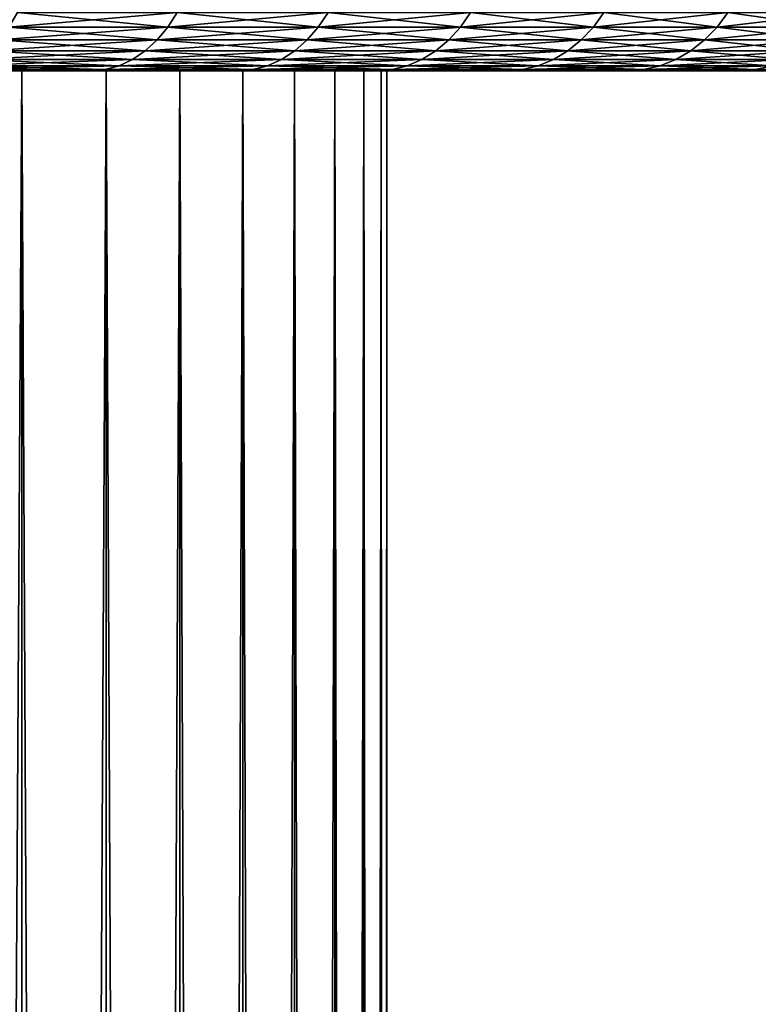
# Model space of a CAD drawing. Header units: metres. Extents: x -30 to 30, y -76 to 64.
# Tile 529 of 541: x 20.54 to 25.49, y 51.25 to 57.84. Entities that reach past the tile are written whole.
import ezdxf

# ---------------------------------------------------------------- set-up
doc = ezdxf.new("R2010")
doc.units = ezdxf.units.M
doc.layers.add('solid_508511', color=7, linetype='CONTINUOUS')

msp = doc.modelspace()

# ---------------------------------------------------------------- linework, layer by layer
at = {"layer": 'solid_508511'}
for points in [[(20.466894, 57.792431, -21.53116), (20.526415, 57.890823, -21.593777), (21.593777, 57.890823, -20.526415)], [(21.53116, 57.792431, -20.466894), (20.466894, 57.792431, -21.53116), (21.593777, 57.890823, -20.526415)], [(20.466894, 57.792431, 21.53116), (21.53116, 57.792431, 20.466894), (20.526415, 57.890823, 21.593777)], [(21.53116, 57.792431, 20.466894), (21.593777, 57.890823, 20.526415), (20.526415, 57.890823, 21.593777)], [(21.53116, 57.792431, -20.466894), (21.593777, 57.890823, -20.526415), (22.605707, 57.890823, -19.406363)], [(22.540157, 57.792431, -19.35009), (21.53116, 57.792431, -20.466894), (22.605707, 57.890823, -19.406363)], [(21.53116, 57.792431, 20.466894), (22.540157, 57.792431, 19.35009), (21.593777, 57.890823, 20.526415)], [(22.540157, 57.792431, 19.35009), (22.605707, 57.890823, 19.406363), (21.593777, 57.890823, 20.526415)], [(22.540157, 57.792431, -19.35009), (22.605707, 57.890823, -19.406363), (23.559608, 57.890823, -18.236494)], [(23.491293, 57.792431, -18.183615), (22.540157, 57.792431, -19.35009), (23.559608, 57.890823, -18.236494)], [(22.540157, 57.792431, 19.35009), (23.491293, 57.792431, 18.183615), (22.605707, 57.890823, 19.406363)], [(23.491293, 57.792431, 18.183615), (23.559608, 57.890823, 18.236494), (22.605707, 57.890823, 19.406363)], [(23.491293, 57.792431, -18.183615), (23.559608, 57.890823, -18.236494), (24.453033, 57.890823, -17.019814)], [(24.382128, 57.792431, -16.970461), (23.491293, 57.792431, -18.183615), (24.453033, 57.890823, -17.019814)], [(23.491293, 57.792431, 18.183615), (24.382128, 57.792431, 16.970461), (23.559608, 57.890823, 18.236494)], [(24.382128, 57.792431, 16.970461), (24.453033, 57.890823, 17.019814), (23.559608, 57.890823, 18.236494)], [(24.382128, 57.792431, -16.970461), (24.453033, 57.890823, -17.019814), (25.283688, 57.890823, -15.759443)], [(25.210373, 57.792431, -15.713745), (24.382128, 57.792431, -16.970461), (25.283688, 57.890823, -15.759443)], [(24.382128, 57.792431, 16.970461), (25.210373, 57.792431, 15.713745), (24.453033, 57.890823, 17.019814)], [(25.210373, 57.792431, 15.713745), (25.283688, 57.890823, 15.759443), (24.453033, 57.890823, 17.019814)], [(25.210373, 57.792431, -15.713745), (25.283688, 57.890823, -15.759443), (26.049438, 57.890823, -14.458618)], [(25.973904, 57.792431, -14.416693), (25.210373, 57.792431, -15.713745), (26.049438, 57.890823, -14.458618)], [(25.210373, 57.792431, 15.713745), (25.973904, 57.792431, 14.416693), (25.283688, 57.890823, 15.759443)], [(25.973904, 57.792431, 14.416693), (26.049438, 57.890823, 14.458618), (25.283688, 57.890823, 15.759443)], [(20.399027, 57.706169, -21.459764), (20.466894, 57.792431, -21.53116), (21.53116, 57.792431, -20.466894)], [(21.459764, 57.706169, -20.399027), (20.399027, 57.706169, -21.459764), (21.53116, 57.792431, -20.466894)], [(20.399027, 57.706169, 21.459764), (21.459764, 57.706169, 20.399027), (20.466894, 57.792431, 21.53116)], [(21.459764, 57.706169, 20.399027), (21.53116, 57.792431, 20.466894), (20.466894, 57.792431, 21.53116)], [(21.459764, 57.706169, -20.399027), (21.53116, 57.792431, -20.466894), (22.540157, 57.792431, -19.35009)], [(22.465416, 57.706169, -19.285927), (21.459764, 57.706169, -20.399027), (22.540157, 57.792431, -19.35009)], [(21.459764, 57.706169, 20.399027), (22.465416, 57.706169, 19.285927), (21.53116, 57.792431, 20.466894)], [(22.465416, 57.706169, 19.285927), (22.540157, 57.792431, 19.35009), (21.53116, 57.792431, 20.466894)], [(22.465416, 57.706169, -19.285927), (22.540157, 57.792431, -19.35009), (23.491293, 57.792431, -18.183615)], [(23.413397, 57.706169, -18.123318), (22.465416, 57.706169, -19.285927), (23.491293, 57.792431, -18.183615)], [(22.465416, 57.706169, 19.285927), (23.413397, 57.706169, 18.123318), (22.540157, 57.792431, 19.35009)], [(23.413397, 57.706169, 18.123318), (23.491293, 57.792431, 18.183615), (22.540157, 57.792431, 19.35009)], [(23.413397, 57.706169, -18.123318), (23.491293, 57.792431, -18.183615), (24.382128, 57.792431, -16.970461)], [(24.301277, 57.706169, -16.914188), (23.413397, 57.706169, -18.123318), (24.382128, 57.792431, -16.970461)], [(23.413397, 57.706169, 18.123318), (24.301277, 57.706169, 16.914188), (23.491293, 57.792431, 18.183615)], [(24.301277, 57.706169, 16.914188), (24.382128, 57.792431, 16.970461), (23.491293, 57.792431, 18.183615)], [(24.301277, 57.706169, -16.914188), (24.382128, 57.792431, -16.970461), (25.210373, 57.792431, -15.713745)], [(25.126776, 57.706169, -15.661639), (24.301277, 57.706169, -16.914188), (25.210373, 57.792431, -15.713745)], [(24.301277, 57.706169, 16.914188), (25.126776, 57.706169, 15.661639), (24.382128, 57.792431, 16.970461)], [(25.126776, 57.706169, 15.661639), (25.210373, 57.792431, 15.713745), (24.382128, 57.792431, 16.970461)], [(25.126776, 57.706169, -15.661639), (25.210373, 57.792431, -15.713745), (25.973904, 57.792431, -14.416693)], [(25.887775, 57.706169, -14.368888), (25.126776, 57.706169, -15.661639), (25.973904, 57.792431, -14.416693)], [(25.126776, 57.706169, 15.661639), (25.887775, 57.706169, 14.368888), (25.210373, 57.792431, 15.713745)], [(25.887775, 57.706169, 14.368888), (25.973904, 57.792431, 14.416693), (25.210373, 57.792431, 15.713745)], [(20.323977, 57.633518, -21.380812), (20.399027, 57.706169, -21.459764), (21.459764, 57.706169, -20.399027)], [(21.380812, 57.633518, -20.323977), (20.323977, 57.633518, -21.380812), (21.459764, 57.706169, -20.399027)], [(20.323977, 57.633518, 21.380812), (21.380812, 57.633518, 20.323977), (20.399027, 57.706169, 21.459764)], [(21.380812, 57.633518, 20.323977), (21.459764, 57.706169, 20.399027), (20.399027, 57.706169, 21.459764)], [(21.380812, 57.633518, -20.323977), (21.459764, 57.706169, -20.399027), (22.465416, 57.706169, -19.285927)], [(22.382763, 57.633518, -19.214972), (21.380812, 57.633518, -20.323977), (22.465416, 57.706169, -19.285927)], [(21.380812, 57.633518, 20.323977), (22.382763, 57.633518, 19.214972), (21.459764, 57.706169, 20.399027)], [(22.382763, 57.633518, 19.214972), (22.465416, 57.706169, 19.285927), (21.459764, 57.706169, 20.399027)], [(22.382763, 57.633518, -19.214972), (22.465416, 57.706169, -19.285927), (23.413397, 57.706169, -18.123318)], [(23.327257, 57.633518, -18.056641), (22.382763, 57.633518, -19.214972), (23.413397, 57.706169, -18.123318)], [(22.382763, 57.633518, 19.214972), (23.327257, 57.633518, 18.056641), (22.465416, 57.706169, 19.285927)], [(23.327257, 57.633518, 18.056641), (23.413397, 57.706169, 18.123318), (22.465416, 57.706169, 19.285927)], [(23.327257, 57.633518, -18.056641), (23.413397, 57.706169, -18.123318), (24.301277, 57.706169, -16.914188)], [(24.21187, 57.633518, -16.851959), (23.327257, 57.633518, -18.056641), (24.301277, 57.706169, -16.914188)], [(23.327257, 57.633518, 18.056641), (24.21187, 57.633518, 16.851959), (23.413397, 57.706169, 18.123318)], [(24.21187, 57.633518, 16.851959), (24.301277, 57.706169, 16.914188), (23.413397, 57.706169, 18.123318)], [(24.21187, 57.633518, -16.851959), (24.301277, 57.706169, -16.914188), (25.126776, 57.706169, -15.661639)], [(25.034332, 57.633518, -15.604018), (24.21187, 57.633518, -16.851959), (25.126776, 57.706169, -15.661639)], [(24.21187, 57.633518, 16.851959), (25.034332, 57.633518, 15.604018), (24.301277, 57.706169, 16.914188)], [(25.034332, 57.633518, 15.604018), (25.126776, 57.706169, 15.661639), (24.301277, 57.706169, 16.914188)], [(25.034332, 57.633518, -15.604018), (25.126776, 57.706169, -15.661639), (25.887775, 57.706169, -14.368888)], [(25.792532, 57.633518, -14.316023), (25.034332, 57.633518, -15.604018), (25.887775, 57.706169, -14.368888)], [(25.034332, 57.633518, 15.604018), (25.792532, 57.633518, 14.316023), (25.126776, 57.706169, 15.661639)], [(25.792532, 57.633518, 14.316023), (25.887775, 57.706169, 14.368888), (25.126776, 57.706169, 15.661639)], [(20.243031, 57.575722, -21.295656), (20.323977, 57.633518, -21.380812), (21.380812, 57.633518, -20.323977)], [(21.295656, 57.575722, -20.243031), (20.243031, 57.575722, -21.295656), (21.380812, 57.633518, -20.323977)], [(20.243031, 57.575722, 21.295656), (21.295656, 57.575722, 20.243031), (20.323977, 57.633518, 21.380812)], [(21.295656, 57.575722, 20.243031), (21.380812, 57.633518, 20.323977), (20.323977, 57.633518, 21.380812)], [(21.295656, 57.575722, -20.243031), (21.380812, 57.633518, -20.323977), (22.382763, 57.633518, -19.214972)], [(22.293615, 57.575722, -19.138441), (21.295656, 57.575722, -20.243031), (22.382763, 57.633518, -19.214972)], [(21.295656, 57.575722, 20.243031), (22.293615, 57.575722, 19.138441), (21.380812, 57.633518, 20.323977)], [(22.293615, 57.575722, 19.138441), (22.382763, 57.633518, 19.214972), (21.380812, 57.633518, 20.323977)], [(22.293615, 57.575722, -19.138441), (22.382763, 57.633518, -19.214972), (23.327257, 57.633518, -18.056641)], [(23.234348, 57.575722, -17.984724), (22.293615, 57.575722, -19.138441), (23.327257, 57.633518, -18.056641)], [(22.293615, 57.575722, 19.138441), (23.234348, 57.575722, 17.984724), (22.382763, 57.633518, 19.214972)], [(23.234348, 57.575722, 17.984724), (23.327257, 57.633518, 18.056641), (22.382763, 57.633518, 19.214972)], [(23.234348, 57.575722, -17.984724), (23.327257, 57.633518, -18.056641), (24.21187, 57.633518, -16.851959)], [(24.115438, 57.575722, -16.78484), (23.234348, 57.575722, -17.984724), (24.21187, 57.633518, -16.851959)], [(23.234348, 57.575722, 17.984724), (24.115438, 57.575722, 16.78484), (23.327257, 57.633518, 18.056641)], [(24.115438, 57.575722, 16.78484), (24.21187, 57.633518, 16.851959), (23.327257, 57.633518, 18.056641)], [(24.115438, 57.575722, -16.78484), (24.21187, 57.633518, -16.851959), (25.034332, 57.633518, -15.604018)], [(24.934624, 57.575722, -15.54187), (24.115438, 57.575722, -16.78484), (25.034332, 57.633518, -15.604018)], [(24.115438, 57.575722, 16.78484), (24.934624, 57.575722, 15.54187), (24.21187, 57.633518, 16.851959)], [(24.934624, 57.575722, 15.54187), (25.034332, 57.633518, 15.604018), (24.21187, 57.633518, 16.851959)], [(24.934624, 57.575722, -15.54187), (25.034332, 57.633518, -15.604018), (25.792532, 57.633518, -14.316023)], [(25.689804, 57.575722, -14.259005), (24.934624, 57.575722, -15.54187), (25.792532, 57.633518, -14.316023)], [(24.934624, 57.575722, 15.54187), (25.689804, 57.575722, 14.259005), (25.034332, 57.633518, 15.604018)], [(25.689804, 57.575722, 14.259005), (25.792532, 57.633518, 14.316023), (25.034332, 57.633518, 15.604018)], [(20.157574, 57.533772, -21.205755), (20.243031, 57.575722, -21.295656), (21.295656, 57.575722, -20.243031)], [(21.205755, 57.533772, -20.157574), (20.157574, 57.533772, -21.205755), (21.295656, 57.575722, -20.243031)], [(20.157574, 57.533772, 21.205755), (21.205755, 57.533772, 20.157574), (20.243031, 57.575722, 21.295656)], [(21.205755, 57.533772, 20.157574), (21.295656, 57.575722, 20.243031), (20.243031, 57.575722, 21.295656)], [(21.205755, 57.533772, -20.157574), (21.295656, 57.575722, -20.243031), (22.293615, 57.575722, -19.138441)], [(22.199503, 57.533772, -19.057648), (21.205755, 57.533772, -20.157574), (22.293615, 57.575722, -19.138441)], [(21.205755, 57.533772, 20.157574), (22.199503, 57.533772, 19.057648), (21.295656, 57.575722, 20.243031)], [(22.199503, 57.533772, 19.057648), (22.293615, 57.575722, 19.138441), (21.295656, 57.575722, 20.243031)], [(22.199503, 57.533772, -19.057648), (22.293615, 57.575722, -19.138441), (23.234348, 57.575722, -17.984724)], [(23.136265, 57.533772, -17.908802), (22.199503, 57.533772, -19.057648), (23.234348, 57.575722, -17.984724)], [(22.199503, 57.533772, 19.057648), (23.136265, 57.533772, 17.908802), (22.293615, 57.575722, 19.138441)], [(23.136265, 57.533772, 17.908802), (23.234348, 57.575722, 17.984724), (22.293615, 57.575722, 19.138441)], [(23.136265, 57.533772, -17.908802), (23.234348, 57.575722, -17.984724), (24.115438, 57.575722, -16.78484)], [(24.013636, 57.533772, -16.713984), (23.136265, 57.533772, -17.908802), (24.115438, 57.575722, -16.78484)], [(23.136265, 57.533772, 17.908802), (24.013636, 57.533772, 16.713984), (23.234348, 57.575722, 17.984724)], [(24.013636, 57.533772, 16.713984), (24.115438, 57.575722, 16.78484), (23.234348, 57.575722, 17.984724)], [(24.013636, 57.533772, -16.713984), (24.115438, 57.575722, -16.78484), (24.934624, 57.575722, -15.54187)], [(24.829363, 57.533772, -15.47626), (24.013636, 57.533772, -16.713984), (24.934624, 57.575722, -15.54187)], [(24.013636, 57.533772, 16.713984), (24.829363, 57.533772, 15.47626), (24.115438, 57.575722, 16.78484)], [(24.829363, 57.533772, 15.47626), (24.934624, 57.575722, 15.54187), (24.115438, 57.575722, 16.78484)], [(24.829363, 57.533772, -15.47626), (24.934624, 57.575722, -15.54187), (25.689804, 57.575722, -14.259005)], [(25.581354, 57.533772, -14.19881), (24.829363, 57.533772, -15.47626), (25.689804, 57.575722, -14.259005)], [(24.829363, 57.533772, 15.47626), (25.581354, 57.533772, 14.19881), (24.934624, 57.575722, 15.54187)], [(25.581354, 57.533772, 14.19881), (25.689804, 57.575722, 14.259005), (24.934624, 57.575722, 15.54187)], [(21.035069, 57.5, -19.96311), (11.499999, 57.5, -19.918583), (10.32235, 57.5, -20.553566)], [(20.505365, 57.5, -20.506826), (21.035069, 57.5, -19.96311), (10.32235, 57.5, -20.553566)], [(21.550442, 57.5, 19.40563), (11.499999, 57.5, 19.918583), (12.638735, 57.5, 19.2162)], [(21.035082, 57.5, 19.963097), (20.505379, 57.5, 20.506813), (11.499999, 57.5, 19.918583)], [(21.550442, 57.5, 19.40563), (21.035082, 57.5, 19.963097), (11.499999, 57.5, 19.918583)], [(21.550428, 57.5, -19.405643), (12.638735, 57.5, -19.2162), (11.499999, 57.5, -19.918583)], [(21.035069, 57.5, -19.96311), (21.550428, 57.5, -19.405643), (11.499999, 57.5, -19.918583)], [(22.05101, 57.5, 18.834885), (12.638735, 57.5, 19.2162), (13.734634, 57.5, 18.448843)], [(22.05101, 57.5, 18.834885), (21.550442, 57.5, 19.40563), (12.638735, 57.5, 19.2162)], [(22.050997, 57.5, -18.834898), (13.734634, 57.5, -18.448843), (12.638735, 57.5, -19.2162)], [(21.550428, 57.5, -19.405643), (22.050997, 57.5, -18.834898), (12.638735, 57.5, -19.2162)], [(22.53644, 57.5, 18.25127), (13.734634, 57.5, 18.448843), (14.784093, 57.5, 17.619038)], [(22.53644, 57.5, 18.25127), (22.05101, 57.5, 18.834885), (13.734634, 57.5, 18.448843)], [(23.006496, 57.5, -17.65506), (14.784093, 57.5, -17.619038), (13.734634, 57.5, -18.448843)], [(22.536428, 57.5, -18.251284), (23.006496, 57.5, -17.65506), (13.734634, 57.5, -18.448843)], [(22.050997, 57.5, -18.834898), (22.536428, 57.5, -18.251284), (13.734634, 57.5, -18.448843)], [(23.460733, 57.5, 17.046814), (14.784093, 57.5, 17.619038), (15.78357, 57.5, 16.72958)], [(23.006508, 57.5, 17.655045), (22.53644, 57.5, 18.25127), (14.784093, 57.5, 17.619038)], [(23.460733, 57.5, 17.046814), (23.006508, 57.5, 17.655045), (14.784093, 57.5, 17.619038)], [(23.460722, 57.5, -17.046829), (15.78357, 57.5, -16.72958), (14.784093, 57.5, -17.619038)], [(23.006496, 57.5, -17.65506), (23.460722, 57.5, -17.046829), (14.784093, 57.5, -17.619038)], [(23.89893, 57.5, 16.426842), (15.78357, 57.5, 16.72958), (16.729612, 57.5, 15.783537)], [(23.89893, 57.5, 16.426842), (23.460733, 57.5, 17.046814), (15.78357, 57.5, 16.72958)], [(24.320744, 57.5, -15.795611), (16.729612, 57.5, -15.783537), (15.78357, 57.5, -16.72958)], [(23.89892, 57.5, -16.426857), (24.320744, 57.5, -15.795611), (15.78357, 57.5, -16.72958)], [(23.460722, 57.5, -17.046829), (23.89892, 57.5, -16.426857), (15.78357, 57.5, -16.72958)], [(24.725868, 57.5, 15.153593), (16.729612, 57.5, 15.783537), (17.618999, 57.5, 14.784141)], [(24.320753, 57.5, 15.795596), (23.89893, 57.5, 16.426842), (16.729612, 57.5, 15.783537)], [(24.725868, 57.5, 15.153593), (24.320753, 57.5, 15.795596), (16.729612, 57.5, 15.783537)], [(24.725859, 57.5, -15.153608), (17.618999, 57.5, -14.784141), (16.729612, 57.5, -15.783537)], [(24.320744, 57.5, -15.795611), (24.725859, 57.5, -15.153608), (16.729612, 57.5, -15.783537)], [(25.114107, 57.5, 14.501087), (17.618999, 57.5, 14.784141), (18.448826, 57.5, 13.734654)], [(25.114107, 57.5, 14.501087), (24.725868, 57.5, 15.153593), (17.618999, 57.5, 14.784141)], [(25.485071, 57.5, -13.838749), (18.448826, 57.5, -13.734654), (17.618999, 57.5, -14.784141)], [(25.1141, 57.5, -14.501103), (25.485071, 57.5, -13.838749), (17.618999, 57.5, -14.784141)], [(24.725859, 57.5, -15.153608), (25.1141, 57.5, -14.501103), (17.618999, 57.5, -14.784141)], [(25.838619, 57.5, 13.166843), (18.448826, 57.5, 13.734654), (19.216236, 57.5, 12.638679)], [(25.485081, 57.5, 13.838734), (25.114107, 57.5, 14.501087), (18.448826, 57.5, 13.734654)], [(25.838619, 57.5, 13.166843), (25.485081, 57.5, 13.838734), (18.448826, 57.5, 13.734654)], [(25.838612, 57.5, -13.166859), (19.216236, 57.5, -12.638679), (18.448826, 57.5, -13.734654)], [(25.485071, 57.5, -13.838749), (25.838612, 57.5, -13.166859), (18.448826, 57.5, -13.734654)], [(26.174479, 57.5, 12.485857), (19.216236, 57.5, 12.638679), (19.918585, 57.5, 11.5)], [(26.174479, 57.5, 12.485857), (25.838619, 57.5, 13.166843), (19.216236, 57.5, 12.638679)], [(26.492359, 57.5, -11.796388), (19.918585, 57.5, -11.5), (19.216236, 57.5, -12.638679)], [(26.174471, 57.5, -12.485872), (26.492359, 57.5, -11.796388), (19.216236, 57.5, -12.638679)], [(25.838612, 57.5, -13.166859), (26.174471, 57.5, -12.485872), (19.216236, 57.5, -12.638679)], [(19.918579, -54, 11.50001), (20.553547, -54, 10.32239), (19.918585, 57.5, 11.5)], [(19.918579, -54, -11.50001), (19.918585, 57.5, -11.5), (20.553535, 57.5, -10.32241)], [(20.553547, -54, -10.32239), (19.918579, -54, -11.50001), (20.553535, 57.5, -10.32241)], [(20.553547, -54, 10.32239), (20.553535, 57.5, 10.32241), (19.918585, 57.5, 11.5)], [(26.792164, 57.5, 11.098646), (19.918585, 57.5, 11.5), (20.553535, 57.5, 10.32241)], [(26.492367, 57.5, 11.796372), (26.174479, 57.5, 12.485857), (19.918585, 57.5, 11.5)], [(26.792164, 57.5, 11.098646), (26.492367, 57.5, 11.796372), (19.918585, 57.5, 11.5)], [(27.073551, 57.5, -10.393394), (20.553535, 57.5, -10.32241), (19.918585, 57.5, -11.5)], [(26.792156, 57.5, -11.098662), (27.073551, 57.5, -10.393394), (19.918585, 57.5, -11.5)], [(26.492359, 57.5, -11.796388), (26.792156, 57.5, -11.098662), (19.918585, 57.5, -11.5)], [(20.069075, 57.508385, -21.112654), (20.157574, 57.533772, -21.205755), (21.205755, 57.533772, -20.157574)], [(21.112654, 57.508385, -20.069075), (20.069075, 57.508385, -21.112654), (21.205755, 57.533772, -20.157574)], [(20.069075, 57.508385, 21.112654), (21.112654, 57.508385, 20.069075), (20.157574, 57.533772, 21.205755)], [(20.069075, 57.508385, 21.112654), (20.505379, 57.5, 20.506813), (21.112654, 57.508385, 20.069075)], [(21.112654, 57.508385, -20.069075), (20.505365, 57.5, -20.506826), (20.069075, 57.508385, -21.112654)], [(21.112654, 57.508385, 20.069075), (21.205755, 57.533772, 20.157574), (20.157574, 57.533772, 21.205755)], [(21.112654, 57.508385, -20.069075), (21.035069, 57.5, -19.96311), (20.505365, 57.5, -20.506826)], [(21.112654, 57.508385, 20.069075), (20.505379, 57.5, 20.506813), (21.035082, 57.5, 19.963097)], [(21.118967, -54, 9.109844), (21.118973, 57.5, 9.109824), (20.553535, 57.5, 10.32241)], [(27.336401, 57.5, 9.680968), (20.553535, 57.5, 10.32241), (21.118973, 57.5, 9.109824)], [(20.553547, -54, 10.32239), (21.118967, -54, 9.109844), (20.553535, 57.5, 10.32241)], [(27.073559, 57.5, 10.393378), (26.792164, 57.5, 11.098646), (20.553535, 57.5, 10.32241)], [(27.336401, 57.5, 9.680968), (27.073559, 57.5, 10.393378), (20.553535, 57.5, 10.32241)], [(20.553547, -54, -10.32239), (20.553535, 57.5, -10.32241), (21.118973, 57.5, -9.109824)], [(27.336395, 57.5, -9.680984), (21.118973, 57.5, -9.109824), (20.553535, 57.5, -10.32241)], [(27.073551, 57.5, -10.393394), (27.336395, 57.5, -9.680984), (20.553535, 57.5, -10.32241)], [(21.118967, -54, -9.109844), (20.553547, -54, -10.32239), (21.118973, 57.5, -9.109824)], [(22.102039, 57.508385, -18.973978), (21.550428, 57.5, -19.405643), (21.035069, 57.5, -19.96311)], [(22.102039, 57.508385, -18.973978), (21.035069, 57.5, -19.96311), (21.112654, 57.508385, -20.069075)], [(21.112654, 57.508385, 20.069075), (21.035082, 57.5, 19.963097), (21.550442, 57.5, 19.40563)], [(21.112654, 57.508385, -20.069075), (21.205755, 57.533772, -20.157574), (22.199503, 57.533772, -19.057648)], [(22.102039, 57.508385, -18.973978), (21.112654, 57.508385, -20.069075), (22.199503, 57.533772, -19.057648)], [(21.112654, 57.508385, 20.069075), (22.102039, 57.508385, 18.973978), (21.205755, 57.533772, 20.157574)], [(21.112654, 57.508385, 20.069075), (21.550442, 57.5, 19.40563), (22.102039, 57.508385, 18.973978)], [(21.118967, -54, 9.109844), (21.612926, -54, 7.866474), (21.118973, 57.5, 9.109824)], [(21.118967, -54, -9.109844), (21.118973, 57.5, -9.109824), (21.612942, 57.5, -7.866432)], [(21.612926, -54, -7.866474), (21.118967, -54, -9.109844), (21.612942, 57.5, -7.866432)], [(21.612926, -54, 7.866474), (21.612942, 57.5, 7.866432), (21.118973, 57.5, 9.109824)], [(27.580519, 57.5, 8.961858), (21.118973, 57.5, 9.109824), (21.612942, 57.5, 7.866432)], [(27.580519, 57.5, 8.961858), (27.336401, 57.5, 9.680968), (21.118973, 57.5, 9.109824)], [(27.805676, 57.5, -8.236771), (21.612942, 57.5, -7.866432), (21.118973, 57.5, -9.109824)], [(27.580513, 57.5, -8.961872), (27.805676, 57.5, -8.236771), (21.118973, 57.5, -9.109824)], [(27.336395, 57.5, -9.680984), (27.580513, 57.5, -8.961872), (21.118973, 57.5, -9.109824)], [(22.102039, 57.508385, 18.973978), (22.199503, 57.533772, 19.057648), (21.205755, 57.533772, 20.157574)], [(22.102039, 57.508385, -18.973978), (22.050997, 57.5, -18.834898), (21.550428, 57.5, -19.405643)], [(22.102039, 57.508385, 18.973978), (21.550442, 57.5, 19.40563), (22.05101, 57.5, 18.834885)], [(21.612926, -54, 7.866474), (22.033756, -54, 6.596485), (21.612942, 57.5, 7.866432)], [(21.612926, -54, -7.866474), (21.612942, 57.5, -7.866432), (22.033751, 57.5, -6.596501)], [(22.033756, -54, -6.596485), (21.612926, -54, -7.866474), (22.033751, 57.5, -6.596501)], [(22.033756, -54, 6.596485), (22.033751, 57.5, 6.596501), (21.612942, 57.5, 7.866432)], [(28.011803, 57.5, 7.505924), (21.612942, 57.5, 7.866432), (22.033751, 57.5, 6.596501)], [(27.805679, 57.5, 8.236756), (27.580519, 57.5, 8.961858), (21.612942, 57.5, 7.866432)], [(28.011803, 57.5, 7.505924), (27.805679, 57.5, 8.236756), (21.612942, 57.5, 7.866432)], [(28.198706, 57.5, -6.770003), (22.033751, 57.5, -6.596501), (21.612942, 57.5, -7.866432)], [(28.011799, 57.5, -7.505938), (28.198706, 57.5, -6.770003), (21.612942, 57.5, -7.866432)], [(27.805676, 57.5, -8.236771), (28.011799, 57.5, -7.505938), (21.612942, 57.5, -7.866432)], [(22.38003, -54, 5.304174), (22.380026, 57.5, 5.304183), (22.033751, 57.5, 6.596501)], [(28.366301, 57.5, 6.029342), (22.033751, 57.5, 6.596501), (22.380026, 57.5, 5.304183)], [(22.033756, -54, 6.596485), (22.38003, -54, 5.304174), (22.033751, 57.5, 6.596501)], [(28.198709, 57.5, 6.76999), (28.011803, 57.5, 7.505924), (22.033751, 57.5, 6.596501)], [(28.366301, 57.5, 6.029342), (28.198709, 57.5, 6.76999), (22.033751, 57.5, 6.596501)], [(22.033756, -54, -6.596485), (22.033751, 57.5, -6.596501), (22.380026, 57.5, -5.304183)], [(28.366297, 57.5, -6.029355), (22.380026, 57.5, -5.304183), (22.033751, 57.5, -6.596501)], [(28.198706, 57.5, -6.770003), (28.366297, 57.5, -6.029355), (22.033751, 57.5, -6.596501)], [(22.38003, -54, -5.304174), (22.033756, -54, -6.596485), (22.380026, 57.5, -5.304183)], [(23.034687, 57.508385, -17.830175), (22.536428, 57.5, -18.251284), (22.050997, 57.5, -18.834898)], [(23.034687, 57.508385, -17.830175), (22.050997, 57.5, -18.834898), (22.102039, 57.508385, -18.973978)], [(22.102039, 57.508385, 18.973978), (22.05101, 57.5, 18.834885), (22.53644, 57.5, 18.25127)], [(22.102039, 57.508385, -18.973978), (22.199503, 57.533772, -19.057648), (23.136265, 57.533772, -17.908802)], [(23.034687, 57.508385, -17.830175), (22.102039, 57.508385, -18.973978), (23.136265, 57.533772, -17.908802)], [(22.102039, 57.508385, 18.973978), (23.034687, 57.508385, 17.830175), (22.199503, 57.533772, 19.057648)], [(22.102039, 57.508385, 18.973978), (22.53644, 57.5, 18.25127), (23.034687, 57.508385, 17.830175)], [(23.034687, 57.508385, 17.830175), (23.136265, 57.533772, 17.908802), (22.199503, 57.533772, 19.057648)], [(22.650578, -54, 3.993914), (22.650581, 57.5, 3.993881), (22.380026, 57.5, 5.304183)], [(28.51449, 57.5, 5.284301), (22.380026, 57.5, 5.304183), (22.650581, 57.5, 3.993881)], [(22.38003, -54, 5.304174), (22.650578, -54, 3.993914), (22.380026, 57.5, 5.304183)], [(28.51449, 57.5, 5.284301), (28.366301, 57.5, 6.029342), (22.380026, 57.5, 5.304183)], [(22.38003, -54, -5.304174), (22.380026, 57.5, -5.304183), (22.650581, 57.5, -3.993881)], [(28.643112, 57.5, -4.535625), (22.650581, 57.5, -3.993881), (22.380026, 57.5, -5.304183)], [(28.514486, 57.5, -5.284315), (28.643112, 57.5, -4.535625), (22.380026, 57.5, -5.304183)], [(28.366297, 57.5, -6.029355), (28.514486, 57.5, -5.284315), (22.380026, 57.5, -5.304183)], [(22.650578, -54, -3.993914), (22.38003, -54, -5.304174), (22.650581, 57.5, -3.993881)], [(23.034687, 57.508385, -17.830175), (23.006496, 57.5, -17.65506), (22.536428, 57.5, -18.251284)], [(23.034687, 57.508385, 17.830175), (22.53644, 57.5, 18.25127), (23.006508, 57.5, 17.655045)], [(22.650578, -54, 3.993914), (22.844482, -54, 2.670141), (22.650581, 57.5, 3.993881)], [(22.650578, -54, -3.993914), (22.650581, 57.5, -3.993881), (22.844484, 57.5, -2.67012)], [(22.844482, -54, -2.670141), (22.650578, -54, -3.993914), (22.844484, 57.5, -2.67012)], [(22.844482, -54, 2.670141), (22.844484, 57.5, 2.67012), (22.650581, 57.5, 3.993881)], [(28.752117, 57.5, 3.783618), (22.650581, 57.5, 3.993881), (22.844484, 57.5, 2.67012)], [(28.643114, 57.5, 4.53561), (28.51449, 57.5, 5.284301), (22.650581, 57.5, 3.993881)], [(28.752117, 57.5, 3.783618), (28.643114, 57.5, 4.53561), (22.650581, 57.5, 3.993881)], [(28.841354, 57.5, -3.029187), (22.844484, 57.5, -2.67012), (22.650581, 57.5, -3.993881)], [(28.752115, 57.5, -3.783633), (28.841354, 57.5, -3.029187), (22.650581, 57.5, -3.993881)], [(28.643112, 57.5, -4.535625), (28.752115, 57.5, -3.783633), (22.650581, 57.5, -3.993881)], [(22.844482, -54, 2.670141), (22.961088, -54, 1.337333), (22.844484, 57.5, 2.67012)], [(22.844482, -54, -2.670141), (22.844484, 57.5, -2.67012), (22.961084, 57.5, -1.337366)], [(22.961088, -54, -1.337333), (22.844482, -54, -2.670141), (22.961084, 57.5, -1.337366)], [(22.961088, -54, 1.337333), (22.961084, 57.5, 1.337366), (22.844484, 57.5, 2.67012)], [(28.910788, 57.5, 2.27297), (22.844484, 57.5, 2.67012), (22.961084, 57.5, 1.337366)], [(28.841356, 57.5, 3.029174), (28.752117, 57.5, 3.783618), (22.844484, 57.5, 2.67012)], [(28.910788, 57.5, 2.27297), (28.841356, 57.5, 3.029174), (22.844484, 57.5, 2.67012)], [(28.960369, 57.5, -1.515476), (22.961084, 57.5, -1.337366), (22.844484, 57.5, -2.67012)], [(28.910788, 57.5, -2.272982), (28.960369, 57.5, -1.515476), (22.844484, 57.5, -2.67012)], [(28.841354, 57.5, -3.029187), (28.910788, 57.5, -2.272982), (22.844484, 57.5, -2.67012)], [(23, -54, 0), (22.999998, 57.5), (22.961084, 57.5, 1.337366)], [(28.990107, 57.5, 0.757815), (22.961084, 57.5, 1.337366), (22.999998, 57.5)], [(22.961088, -54, 1.337333), (23, -54, 0), (22.961084, 57.5, 1.337366)], [(28.960369, 57.5, 1.515467), (28.910788, 57.5, 2.27297), (22.961084, 57.5, 1.337366)], [(28.990107, 57.5, 0.757815), (28.960369, 57.5, 1.515467), (22.961084, 57.5, 1.337366)], [(22.961088, -54, -1.337333), (22.961084, 57.5, -1.337366), (22.999998, 57.5)], [(29, 57.5), (22.999998, 57.5), (22.961084, 57.5, -1.337366)], [(28.990107, 57.5, -0.75782), (29, 57.5), (22.961084, 57.5, -1.337366)], [(28.960369, 57.5, -1.515476), (28.990107, 57.5, -0.75782), (22.961084, 57.5, -1.337366)], [(23, -54, 0), (22.961088, -54, -1.337333), (22.999998, 57.5)], [(29, 57.5), (28.990107, 57.5, 0.757815), (22.999998, 57.5)], [(23.908205, 57.508385, -16.640602), (23.460722, 57.5, -17.046829), (23.006496, 57.5, -17.65506)], [(23.908205, 57.508385, -16.640602), (23.006496, 57.5, -17.65506), (23.034687, 57.508385, -17.830175)], [(23.034687, 57.508385, 17.830175), (23.006508, 57.5, 17.655045), (23.460733, 57.5, 17.046814)], [(23.034687, 57.508385, -17.830175), (23.136265, 57.533772, -17.908802), (24.013636, 57.533772, -16.713984)], [(23.908205, 57.508385, -16.640602), (23.034687, 57.508385, -17.830175), (24.013636, 57.533772, -16.713984)], [(23.034687, 57.508385, 17.830175), (23.908205, 57.508385, 16.640602), (23.136265, 57.533772, 17.908802)], [(23.034687, 57.508385, 17.830175), (23.460733, 57.5, 17.046814), (23.908205, 57.508385, 16.640602)], [(23.908205, 57.508385, 16.640602), (24.013636, 57.533772, 16.713984), (23.136265, 57.533772, 17.908802)], [(23.908205, 57.508385, -16.640602), (23.89892, 57.5, -16.426857), (23.460722, 57.5, -17.046829)], [(23.908205, 57.508385, 16.640602), (23.460733, 57.5, 17.046814), (23.89893, 57.5, 16.426842)], [(24.720352, 57.508385, -15.408314), (24.320744, 57.5, -15.795611), (23.89892, 57.5, -16.426857)], [(24.720352, 57.508385, -15.408314), (23.89892, 57.5, -16.426857), (23.908205, 57.508385, -16.640602)], [(23.908205, 57.508385, 16.640602), (23.89893, 57.5, 16.426842), (24.320753, 57.5, 15.795596)], [(23.908205, 57.508385, -16.640602), (24.013636, 57.533772, -16.713984), (24.829363, 57.533772, -15.47626)], [(24.720352, 57.508385, -15.408314), (23.908205, 57.508385, -16.640602), (24.829363, 57.533772, -15.47626)], [(23.908205, 57.508385, 16.640602), (24.720352, 57.508385, 15.408314), (24.013636, 57.533772, 16.713984)], [(23.908205, 57.508385, 16.640602), (24.320753, 57.5, 15.795596), (24.720352, 57.508385, 15.408314)], [(24.720352, 57.508385, 15.408314), (24.829363, 57.533772, 15.47626), (24.013636, 57.533772, 16.713984)], [(24.720352, 57.508385, -15.408314), (24.725859, 57.5, -15.153608), (24.320744, 57.5, -15.795611)], [(24.720352, 57.508385, 15.408314), (24.320753, 57.5, 15.795596), (24.725868, 57.5, 15.153593)], [(24.720352, 57.508385, -15.408314), (24.829363, 57.533772, -15.47626), (25.581354, 57.533772, -14.19881)], [(25.469042, 57.508385, -14.136472), (24.720352, 57.508385, -15.408314), (25.581354, 57.533772, -14.19881)], [(24.720352, 57.508385, 15.408314), (25.469042, 57.508385, 14.136472), (24.829363, 57.533772, 15.47626)], [(24.720352, 57.508385, 15.408314), (24.725868, 57.5, 15.153593), (25.114107, 57.5, 14.501087)], [(24.720352, 57.508385, 15.408314), (25.114107, 57.5, 14.501087), (25.469042, 57.508385, 14.136472)], [(25.469042, 57.508385, -14.136472), (24.725859, 57.5, -15.153608), (24.720352, 57.508385, -15.408314)], [(25.469042, 57.508385, -14.136472), (25.1141, 57.5, -14.501103), (24.725859, 57.5, -15.153608)], [(25.469042, 57.508385, 14.136472), (25.581354, 57.533772, 14.19881), (24.829363, 57.533772, 15.47626)], [(25.469042, 57.508385, -14.136472), (25.485071, 57.5, -13.838749), (25.1141, 57.5, -14.501103)], [(25.469042, 57.508385, 14.136472), (25.114107, 57.5, 14.501087), (25.485081, 57.5, 13.838734)], [(25.469042, 57.508385, -14.136472), (25.581354, 57.533772, -14.19881), (26.267679, 57.533772, -12.884912)], [(26.152353, 57.508385, -12.828341), (25.469042, 57.508385, -14.136472), (26.267679, 57.533772, -12.884912)], [(25.469042, 57.508385, 14.136472), (26.152353, 57.508385, 12.828341), (25.581354, 57.533772, 14.19881)], [(25.469042, 57.508385, 14.136472), (25.485081, 57.5, 13.838734), (25.838619, 57.5, 13.166843)], [(25.469042, 57.508385, 14.136472), (25.838619, 57.5, 13.166843), (26.152353, 57.508385, 12.828341)], [(26.152353, 57.508385, -12.828341), (25.485071, 57.5, -13.838749), (25.469042, 57.508385, -14.136472)], [(26.152353, 57.508385, -12.828341), (25.838612, 57.5, -13.166859), (25.485071, 57.5, -13.838749)]]:
    msp.add_3dface(points, dxfattribs=at)

doc.saveas('drawing.dxf')
